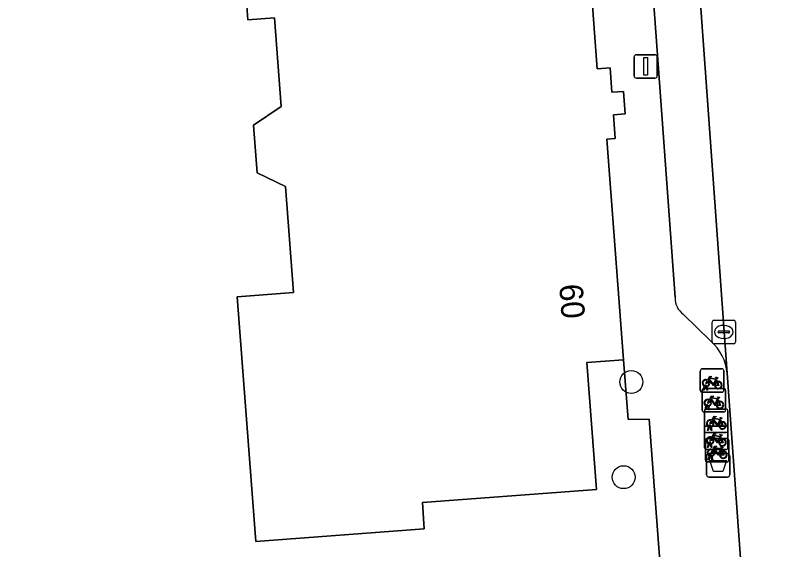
# Model space of a CAD drawing. Extents: x 161087 to 161926, y 382572 to 383873.
# Drawn here: x 161661.33 to 161694.17, y 383371.11 to 383393.9 of the extents above; entities that cross this region are included whole.
import ezdxf

# ---------------------------------------------------------------- set-up
doc = ezdxf.new("R2010")
doc.units = 0
for name, color, linetype in [('IMGEO_Afvalbak', 7, 'Continuous'), ('IMGEO_Boom', 7, 'Continuous'), ('IMGEO_Erf', 7, 'Continuous'), ('IMGEO_Fietsenrek', 7, 'Continuous'), ('IMGEO_Kolk', 7, 'Continuous'), ('IMGEO_Lichtmast', 7, 'Continuous'), ('IMGEO_Pand', 7, 'Continuous'), ('IMGEO_Pand_nummerreeks', 7, 'Continuous'), ('IMGEO_Rijbaan_lokaal_open', 7, 'Continuous'), ('IMGEO_Voetpad_open', 7, 'Continuous')]:
    doc.layers.add(name, color=color, linetype=linetype)

msp = doc.modelspace()

# ---------------------------------------------------------------- linework, layer by layer
at = {"layer": 'IMGEO_Afvalbak'}
for p, q in [((161690.798, 383374.305), (161690.798, 383375.105)), ((161690.798, 383375.105), (161690.798, 383374.305)), ((161690.898, 383375.205), (161691.688, 383375.205)), ((161691.688, 383375.205), (161690.898, 383375.205)), ((161691.788, 383375.105), (161691.788, 383374.305)), ((161691.788, 383374.305), (161691.788, 383375.105)), ((161691.688, 383374.205), (161690.898, 383374.205)), ((161690.898, 383374.205), (161691.688, 383374.205))]:
    msp.add_line(p, q, dxfattribs=at)
msp.add_lwpolyline([(161690.941, 383374.919), (161691.645, 383374.919), (161691.496, 383374.449), (161691.09, 383374.449), (161690.941, 383374.919)], dxfattribs=at)
for centre, start, end in [((161690.898, 383375.105), 90, 180), ((161690.898, 383375.105), 90, 180), ((161691.688, 383375.105), 0, 90), ((161691.688, 383375.105), 360, 90), ((161690.898, 383374.305), 180, 270), ((161690.898, 383374.305), 180, 270), ((161691.688, 383374.305), 270, 0), ((161691.688, 383374.305), 270, 0)]:
    msp.add_arc(centre, 0.1, start, end, dxfattribs=at)
at = {"layer": 'IMGEO_Boom'}
for centre in [(161687.587, 383378.262), (161687.26, 383374.2)]:
    msp.add_circle(centre, 0.489, dxfattribs=at)
at = {"layer": 'IMGEO_Erf'}
msp.add_lwpolyline([(161659.28, 383360.491), (161664.252, 383361.015), (161664.252, 383360.621), (161689.399, 383362.666), (161688.357, 383376.673), (161687.46, 383376.658), (161687.262, 383379.213), (161685.692, 383379.094), (161686.102, 383373.676), (161678.679, 383373.115), (161678.763, 383372.002), (161671.573, 383371.458), (161670.783, 383381.898), (161673.185, 383382.079), (161672.843, 383386.604), (161671.641, 383387.182), (161671.487, 383389.224), (161672.655, 383390.021), (161672.37, 383393.795), (161671.243, 383393.71), (161671.198, 383394.315)], dxfattribs=at)
at = {"layer": 'IMGEO_Fietsenrek'}
for p, q in [((161690.532, 383377.9), (161690.532, 383378.741)), ((161690.532, 383378.741), (161690.532, 383377.9)), ((161690.607, 383378.825), (161691.448, 383378.825)), ((161691.448, 383378.825), (161690.607, 383378.825)), ((161691.532, 383378.75), (161691.532, 383377.909)), ((161691.532, 383377.909), (161691.532, 383378.75)), ((161691.219, 383378.374), (161691.255, 383378.279)), ((161690.659, 383377.909), (161690.698, 383378.069)), ((161690.681, 383377.983), (161691.522, 383377.983)), ((161691.522, 383377.983), (161690.681, 383377.983)), ((161690.728, 383378.057), (161690.693, 383377.909)), ((161690.77, 383378.081), (161690.769, 383378.085)), ((161690.811, 383377.909), (161690.777, 383378.051)), ((161690.801, 383378.092), (161690.802, 383378.085)), ((161690.809, 383378.055), (161690.844, 383377.909)), ((161690.606, 383377.058), (161690.606, 383377.899)), ((161690.606, 383377.899), (161690.606, 383377.058)), ((161691.457, 383377.825), (161690.616, 383377.825)), ((161690.616, 383377.825), (161691.457, 383377.825)), ((161690.693, 383377.909), (161690.659, 383377.909)), ((161690.844, 383377.909), (161690.811, 383377.909)), ((161691.606, 383377.908), (161691.606, 383377.067)), ((161691.606, 383377.067), (161691.606, 383377.908)), ((161691.293, 383377.532), (161691.329, 383377.437)), ((161691.531, 383376.983), (161690.69, 383376.983)), ((161690.69, 383376.983), (161691.531, 383376.983)), ((161690.71, 383376.183), (161690.71, 383377.024)), ((161690.71, 383377.024), (161690.71, 383376.183)), ((161690.733, 383377.067), (161690.772, 383377.227)), ((161690.767, 383377.067), (161690.733, 383377.067)), ((161690.802, 383377.215), (161690.767, 383377.067)), ((161690.785, 383377.108), (161691.626, 383377.108)), ((161691.626, 383377.108), (161690.785, 383377.108)), ((161690.844, 383377.239), (161690.843, 383377.243)), ((161690.885, 383377.067), (161690.851, 383377.209)), ((161690.875, 383377.25), (161690.876, 383377.243)), ((161690.883, 383377.213), (161690.918, 383377.067)), ((161690.918, 383377.067), (161690.885, 383377.067)), ((161691.71, 383377.033), (161691.71, 383376.192)), ((161691.71, 383376.192), (161691.71, 383377.033)), ((161691.397, 383376.657), (161691.433, 383376.562)), ((161690.71, 383375.455), (161690.71, 383376.296)), ((161690.71, 383376.296), (161690.71, 383375.455)), ((161690.785, 383376.38), (161691.626, 383376.38)), ((161691.626, 383376.38), (161690.785, 383376.38)), ((161690.837, 383376.192), (161690.876, 383376.352)), ((161690.906, 383376.34), (161690.871, 383376.192)), ((161690.948, 383376.364), (161690.947, 383376.368)), ((161690.989, 383376.192), (161690.955, 383376.334)), ((161690.979, 383376.375), (161690.98, 383376.368)), ((161690.987, 383376.338), (161691.022, 383376.192)), ((161691.71, 383376.305), (161691.71, 383375.464)), ((161691.71, 383375.464), (161691.71, 383376.305)), ((161691.635, 383376.108), (161690.794, 383376.108)), ((161690.794, 383376.108), (161691.635, 383376.108)), ((161690.871, 383376.192), (161690.837, 383376.192)), ((161691.022, 383376.192), (161690.989, 383376.192)), ((161690.746, 383374.928), (161690.746, 383375.769)), ((161690.746, 383375.769), (161690.746, 383374.928)), ((161690.821, 383375.853), (161691.662, 383375.853)), ((161691.662, 383375.853), (161690.821, 383375.853)), ((161690.837, 383375.464), (161690.876, 383375.624)), ((161690.948, 383375.636), (161690.947, 383375.64)), ((161690.979, 383375.647), (161690.98, 383375.64)), ((161691.397, 383375.929), (161691.433, 383375.834)), ((161691.746, 383375.778), (161691.746, 383374.937)), ((161691.746, 383374.937), (161691.746, 383375.778)), ((161691.635, 383375.38), (161690.794, 383375.38)), ((161690.794, 383375.38), (161691.635, 383375.38)), ((161690.871, 383375.464), (161690.837, 383375.464)), ((161690.906, 383375.612), (161690.871, 383375.464)), ((161690.989, 383375.464), (161690.955, 383375.606)), ((161690.987, 383375.61), (161691.022, 383375.464)), ((161691.022, 383375.464), (161690.989, 383375.464)), ((161691.433, 383375.402), (161691.469, 383375.307)), ((161690.873, 383374.937), (161690.912, 383375.097)), ((161690.942, 383375.085), (161690.907, 383374.937)), ((161690.984, 383375.109), (161690.983, 383375.113)), ((161691.025, 383374.937), (161690.991, 383375.079)), ((161691.015, 383375.12), (161691.016, 383375.113)), ((161691.023, 383375.083), (161691.058, 383374.937)), ((161691.671, 383374.853), (161690.83, 383374.853)), ((161690.83, 383374.853), (161691.671, 383374.853)), ((161690.907, 383374.937), (161690.873, 383374.937)), ((161691.058, 383374.937), (161691.025, 383374.937))]:
    msp.add_line(p, q, dxfattribs=at)
for points in [[(161690.866, 383378.299), (161690.814, 383378.209), (161690.774, 383378.184), (161690.775, 383378.231), (161690.83, 383378.325)], [(161690.845, 383378.351), (161690.94, 383378.515), (161691.026, 383378.501), (161691.028, 383378.492), (161690.972, 383378.481), (161690.945, 383378.436), (161691.201, 383378.395)], [(161691.141, 383378.107), (161691.091, 383378.107), (161690.9, 383378.358), (161690.881, 383378.326)], [(161691.188, 383378.37), (161690.931, 383378.411), (161690.914, 383378.382), (161691.081, 383378.162), (161691.188, 383378.37)], [(161691.236, 383378.272), (161691.206, 383378.349), (161691.097, 383378.131), (161691.14, 383378.131)], [(161691.266, 383378.251), (161691.321, 383378.106), (161691.171, 383378.106)], [(161691.201, 383378.395), (161691.226, 383378.444), (161691.22, 383378.448), (161691.197, 383378.452), (161691.185, 383378.459), (161691.184, 383378.462), (161691.186, 383378.467), (161691.281, 383378.452), (161691.283, 383378.442), (161691.273, 383378.429), (161691.261, 383378.423), (161691.247, 383378.429), (161691.219, 383378.374)], [(161691.17, 383378.131), (161691.29, 383378.13), (161691.246, 383378.244)], [(161690.919, 383377.509), (161691.014, 383377.673), (161691.1, 383377.659), (161691.102, 383377.65), (161691.046, 383377.639), (161691.019, 383377.594), (161691.275, 383377.553)], [(161691.275, 383377.553), (161691.3, 383377.602), (161691.294, 383377.606), (161691.271, 383377.61), (161691.259, 383377.617), (161691.258, 383377.62), (161691.26, 383377.625), (161691.355, 383377.61), (161691.357, 383377.6), (161691.347, 383377.587), (161691.335, 383377.581), (161691.321, 383377.587), (161691.293, 383377.532)], [(161690.94, 383377.457), (161690.888, 383377.367), (161690.848, 383377.342), (161690.849, 383377.389), (161690.904, 383377.483)], [(161691.215, 383377.265), (161691.165, 383377.265), (161690.974, 383377.516), (161690.955, 383377.484)], [(161691.262, 383377.528), (161691.005, 383377.569), (161690.988, 383377.54), (161691.155, 383377.32), (161691.262, 383377.528)], [(161691.31, 383377.43), (161691.28, 383377.507), (161691.171, 383377.289), (161691.214, 383377.289)], [(161691.244, 383377.289), (161691.364, 383377.288), (161691.32, 383377.402)], [(161691.34, 383377.409), (161691.395, 383377.264), (161691.245, 383377.264)], [(161691.044, 383376.582), (161690.992, 383376.492), (161690.952, 383376.467), (161690.953, 383376.514), (161691.008, 383376.608)], [(161691.023, 383376.634), (161691.118, 383376.798), (161691.204, 383376.784), (161691.206, 383376.775), (161691.15, 383376.764), (161691.123, 383376.719), (161691.379, 383376.678)], [(161691.319, 383376.39), (161691.269, 383376.39), (161691.078, 383376.641), (161691.059, 383376.609)], [(161691.366, 383376.653), (161691.109, 383376.694), (161691.092, 383376.665), (161691.259, 383376.445), (161691.366, 383376.653)], [(161691.414, 383376.555), (161691.384, 383376.632), (161691.275, 383376.414), (161691.318, 383376.414)], [(161691.379, 383376.678), (161691.404, 383376.727), (161691.398, 383376.731), (161691.375, 383376.735), (161691.363, 383376.742), (161691.362, 383376.745), (161691.364, 383376.75), (161691.459, 383376.735), (161691.461, 383376.725), (161691.451, 383376.712), (161691.439, 383376.706), (161691.425, 383376.712), (161691.397, 383376.657)], [(161691.348, 383376.414), (161691.468, 383376.413), (161691.424, 383376.527)], [(161691.444, 383376.534), (161691.499, 383376.389), (161691.349, 383376.389)], [(161691.023, 383375.906), (161691.118, 383376.07), (161691.204, 383376.056), (161691.206, 383376.047), (161691.15, 383376.036), (161691.123, 383375.991), (161691.379, 383375.95)], [(161691.366, 383375.925), (161691.109, 383375.966), (161691.092, 383375.937), (161691.259, 383375.717), (161691.366, 383375.925)], [(161691.379, 383375.95), (161691.404, 383375.999), (161691.398, 383376.003), (161691.375, 383376.007), (161691.363, 383376.014), (161691.362, 383376.017), (161691.364, 383376.022), (161691.459, 383376.007), (161691.461, 383375.997), (161691.451, 383375.984), (161691.439, 383375.978), (161691.425, 383375.984), (161691.397, 383375.929)], [(161691.044, 383375.854), (161690.992, 383375.764), (161690.952, 383375.739), (161690.953, 383375.786), (161691.008, 383375.88)], [(161691.319, 383375.662), (161691.269, 383375.662), (161691.078, 383375.913), (161691.059, 383375.881)], [(161691.414, 383375.827), (161691.384, 383375.904), (161691.275, 383375.686), (161691.318, 383375.686)], [(161691.348, 383375.686), (161691.468, 383375.685), (161691.424, 383375.799)], [(161691.444, 383375.806), (161691.499, 383375.661), (161691.349, 383375.661)], [(161691.08, 383375.327), (161691.028, 383375.237), (161690.988, 383375.212), (161690.989, 383375.259), (161691.044, 383375.353)], [(161691.059, 383375.379), (161691.154, 383375.543), (161691.24, 383375.529), (161691.242, 383375.52), (161691.186, 383375.509), (161691.159, 383375.464), (161691.415, 383375.423)], [(161691.355, 383375.135), (161691.305, 383375.135), (161691.114, 383375.386), (161691.095, 383375.354)], [(161691.402, 383375.398), (161691.145, 383375.439), (161691.128, 383375.41), (161691.295, 383375.19), (161691.402, 383375.398)], [(161691.45, 383375.3), (161691.42, 383375.377), (161691.311, 383375.159), (161691.354, 383375.159)], [(161691.415, 383375.423), (161691.44, 383375.472), (161691.434, 383375.476), (161691.411, 383375.48), (161691.399, 383375.487), (161691.398, 383375.49), (161691.4, 383375.495), (161691.495, 383375.48), (161691.497, 383375.47), (161691.487, 383375.457), (161691.475, 383375.451), (161691.461, 383375.457), (161691.433, 383375.402)], [(161691.384, 383375.159), (161691.504, 383375.158), (161691.46, 383375.272)], [(161691.48, 383375.279), (161691.535, 383375.134), (161691.385, 383375.134)]]:
    msp.add_lwpolyline(points, dxfattribs=at)
for centre, radius, start, end in [((161690.61, 383378.747), 0.0779, 92.4484, 184.2845), ((161690.61, 383378.747), 0.0779, 92.4484, 184.2845), ((161691.454, 383378.747), 0.0779, 2.4484, 94.2845), ((161691.454, 383378.747), 0.0779, 2.4484, 94.2845), ((161690.772, 383378.21), 0.159, 62.6766, 242.1369), ((161690.772, 383378.21), 0.129, 63.3192, 238.903), ((161690.772, 383378.21), 0.129, 283.6043, 43.4302), ((161690.772, 383378.21), 0.159, 283.5766, 46.6042), ((161691.299, 383378.126), 0.159, 113.3408, 178.3217), ((161691.299, 383378.126), 0.159, 187.0065, 105.7708), ((161691.299, 383378.126), 0.129, 188.6715, 104.5883), ((161690.684, 383377.905), 0.0779, 92.4484, 184.2845), ((161690.684, 383377.905), 0.0779, 92.4484, 184.2845), ((161690.752, 383378.081), 0.0499, 12.8025, 158.6934), ((161690.772, 383378.21), 0.159, 253.9967, 271.7867), ((161690.752, 383378.081), 0.0174, 12.8025, 163.4502), ((161690.772, 383378.21), 0.129, 253.415, 269.0204), ((161691.299, 383378.126), 0.129, 113.923, 177.9556), ((161691.528, 383377.905), 0.0779, 2.4484, 94.2845), ((161691.528, 383377.905), 0.0779, 2.4484, 94.2845), ((161690.61, 383377.903), 0.0779, 182.4484, 274.2845), ((161690.61, 383377.903), 0.0779, 182.4484, 274.2845), ((161691.454, 383377.903), 0.0779, 272.4484, 4.2845), ((161691.454, 383377.903), 0.0779, 272.4484, 4.2845), ((161690.846, 383377.368), 0.159, 62.6766, 242.1369), ((161690.846, 383377.368), 0.129, 63.3192, 238.903), ((161690.826, 383377.239), 0.0499, 12.8025, 158.6934), ((161690.846, 383377.368), 0.129, 283.6043, 43.4302), ((161690.846, 383377.368), 0.159, 283.5766, 46.6042), ((161691.373, 383377.284), 0.159, 113.3408, 178.3217), ((161691.373, 383377.284), 0.159, 187.0065, 105.7708), ((161691.373, 383377.284), 0.129, 113.923, 177.9556), ((161691.373, 383377.284), 0.129, 188.6715, 104.5883), ((161690.684, 383377.061), 0.0779, 182.4484, 274.2845), ((161690.684, 383377.061), 0.0779, 182.4484, 274.2845), ((161690.788, 383377.03), 0.0779, 92.4484, 184.2845), ((161690.788, 383377.03), 0.0779, 92.4484, 184.2845), ((161690.846, 383377.368), 0.159, 253.9967, 271.7867), ((161690.826, 383377.239), 0.0174, 12.8025, 163.4502), ((161690.846, 383377.368), 0.129, 253.415, 269.0204), ((161691.528, 383377.061), 0.0779, 272.4484, 4.2845), ((161691.528, 383377.061), 0.0779, 272.4484, 4.2845), ((161691.632, 383377.03), 0.0779, 2.4484, 94.2845), ((161691.632, 383377.03), 0.0779, 2.4484, 94.2845), ((161690.95, 383376.493), 0.159, 62.6766, 242.1369), ((161690.95, 383376.493), 0.129, 63.3192, 238.903), ((161690.95, 383376.493), 0.159, 283.5766, 46.6042), ((161690.788, 383376.302), 0.0779, 92.4484, 184.2845), ((161690.788, 383376.302), 0.0779, 92.4484, 184.2845), ((161690.93, 383376.364), 0.0499, 12.8025, 158.6934), ((161690.95, 383376.493), 0.159, 253.9967, 271.7867), ((161690.93, 383376.364), 0.0174, 12.8025, 163.4502), ((161690.95, 383376.493), 0.129, 253.415, 269.0204), ((161690.95, 383376.493), 0.129, 283.6043, 43.4302), ((161691.477, 383376.409), 0.159, 113.3408, 178.3217), ((161691.477, 383376.409), 0.159, 187.0065, 105.7708), ((161691.477, 383376.409), 0.129, 113.923, 177.9556), ((161691.477, 383376.409), 0.129, 188.6715, 104.5883), ((161691.632, 383376.302), 0.0779, 2.4484, 94.2845), ((161691.632, 383376.302), 0.0779, 2.4484, 94.2845), ((161690.788, 383376.186), 0.0779, 182.4484, 274.2845), ((161690.788, 383376.186), 0.0779, 182.4484, 274.2845), ((161691.632, 383376.186), 0.0779, 272.4484, 4.2845), ((161691.632, 383376.186), 0.0779, 272.4484, 4.2845), ((161690.824, 383375.775), 0.0779, 92.4484, 184.2845), ((161690.824, 383375.775), 0.0779, 92.4484, 184.2845), ((161690.95, 383375.765), 0.159, 62.6766, 242.1369), ((161690.95, 383375.765), 0.129, 63.3192, 238.903), ((161690.93, 383375.636), 0.0499, 12.8025, 158.6934), ((161690.93, 383375.636), 0.0174, 12.8025, 163.4502), ((161690.95, 383375.765), 0.129, 253.415, 269.0204), ((161690.95, 383375.765), 0.129, 283.6043, 43.4302), ((161690.95, 383375.765), 0.159, 283.5766, 46.6042), ((161691.477, 383375.681), 0.159, 113.3408, 178.3217), ((161691.477, 383375.681), 0.159, 187.0065, 105.7708), ((161691.477, 383375.681), 0.129, 113.923, 177.9556), ((161691.477, 383375.681), 0.129, 188.6715, 104.5883), ((161691.668, 383375.775), 0.0779, 2.4484, 94.2845), ((161691.668, 383375.775), 0.0779, 2.4484, 94.2845), ((161690.788, 383375.458), 0.0779, 182.4484, 274.2845), ((161690.788, 383375.458), 0.0779, 182.4484, 274.2845), ((161690.986, 383375.238), 0.159, 62.6766, 242.1369), ((161690.986, 383375.238), 0.129, 63.3192, 238.903), ((161690.95, 383375.765), 0.159, 253.9967, 271.7867), ((161690.986, 383375.238), 0.129, 283.6043, 43.4302), ((161690.986, 383375.238), 0.159, 283.5766, 46.6042), ((161691.513, 383375.154), 0.159, 113.3408, 178.3217), ((161691.513, 383375.154), 0.159, 187.0065, 105.7708), ((161691.632, 383375.458), 0.0779, 272.4484, 4.2845), ((161691.632, 383375.458), 0.0779, 272.4484, 4.2845), ((161690.966, 383375.109), 0.0499, 12.8025, 158.6934), ((161690.986, 383375.238), 0.159, 253.9967, 271.7867), ((161690.966, 383375.109), 0.0174, 12.8025, 163.4502), ((161690.986, 383375.238), 0.129, 253.415, 269.0204), ((161691.513, 383375.154), 0.129, 113.923, 177.9556), ((161691.513, 383375.154), 0.129, 188.6715, 104.5883), ((161690.824, 383374.931), 0.0779, 182.4484, 274.2845), ((161690.824, 383374.931), 0.0779, 182.4484, 274.2845), ((161691.668, 383374.931), 0.0779, 272.4484, 4.2845), ((161691.668, 383374.931), 0.0779, 272.4484, 4.2845)]:
    msp.add_arc(centre, radius, start, end, dxfattribs=at)
at = {"layer": 'IMGEO_Kolk'}
for p, q in [((161691.108, 383380.895), (161691.96, 383380.895)), ((161691.033, 383379.969), (161691.033, 383380.821)), ((161691.521, 383380.675), (161691.546, 383380.675)), ((161692.034, 383380.821), (161692.034, 383379.969)), ((161691.292, 383380.389), (161691.292, 383380.401)), ((161691.73, 383380.352), (161691.332, 383380.352)), ((161691.335, 383380.438), (161691.733, 383380.438)), ((161691.776, 383380.401), (161691.776, 383380.389)), ((161691.96, 383379.895), (161691.108, 383379.895)), ((161691.544, 383380.115), (161691.519, 383380.115))]:
    msp.add_line(p, q, dxfattribs=at)
for points in [[(161691.108, 383380.895), (161691.96, 383380.895)], [(161691.033, 383379.969), (161691.033, 383380.821)], [(161692.034, 383380.821), (161692.034, 383379.969)], [(161691.96, 383379.895), (161691.108, 383379.895)]]:
    msp.add_lwpolyline(points, dxfattribs=at)
for centre, radius, start, end in [((161691.11, 383380.819), 0.0765, 91.552, 178.448), ((161691.11, 383380.819), 0.0765, 91.552, 178.448), ((161691.958, 383380.819), 0.0765, 1.552, 88.448), ((161691.958, 383380.819), 0.0765, 1.552, 88.448), ((161691.332, 383380.398), 0.0403, 85.8775, 175.7526), ((161691.329, 383380.388), 0.0366, 178.938, 274.7102), ((161691.733, 383380.395), 0.043, 264.8664, 352.4533), ((161691.737, 383380.4), 0.0386, 1.7309, 96.639), ((161691.11, 383379.971), 0.0765, 181.552, 268.448), ((161691.11, 383379.971), 0.0765, 181.552, 268.448), ((161691.958, 383379.971), 0.0765, 271.552, 358.448), ((161691.958, 383379.971), 0.0765, 271.552, 358.448)]:
    msp.add_arc(centre, radius, start, end, dxfattribs=at)
for centre, major_axis, ratio, start_param, end_param in [((161691.52, 383380.395), (-0.387, 0.002), 0.722429, 4.712389, 7.853982), ((161691.545, 383380.395), (-0.39, 0.002), 0.717154, 1.570796, 4.712389)]:
    msp.add_ellipse(centre, major_axis=major_axis, ratio=ratio, start_param=start_param, end_param=end_param, dxfattribs=at)
at = {"layer": 'IMGEO_Lichtmast'}
for p, q in [((161687.707, 383391.326), (161687.707, 383392.126)), ((161687.707, 383392.126), (161687.707, 383391.326)), ((161687.807, 383392.226), (161688.597, 383392.226)), ((161688.597, 383392.226), (161687.807, 383392.226)), ((161688.697, 383392.126), (161688.697, 383391.326)), ((161688.697, 383391.326), (161688.697, 383392.126)), ((161688.597, 383391.226), (161687.807, 383391.226)), ((161687.807, 383391.226), (161688.597, 383391.226))]:
    msp.add_line(p, q, dxfattribs=at)
msp.add_lwpolyline([(161688.127, 383392.101), (161688.277, 383392.101), (161688.277, 383391.351), (161688.127, 383391.351), (161688.127, 383392.101)], dxfattribs=at)
for centre, start, end in [((161687.807, 383392.126), 90, 180), ((161687.807, 383392.126), 90, 180), ((161688.597, 383392.126), 0, 90), ((161688.597, 383392.126), 360, 90), ((161687.807, 383391.326), 180, 270), ((161687.807, 383391.326), 180, 270), ((161688.597, 383391.326), 270, 0), ((161688.597, 383391.326), 270, 0)]:
    msp.add_arc(centre, 0.1, start, end, dxfattribs=at)
at = {"layer": 'IMGEO_Pand'}
msp.add_lwpolyline([(161671.198, 383394.315), (161671.243, 383393.71), (161672.37, 383393.795), (161672.655, 383390.021), (161671.487, 383389.224), (161671.641, 383387.182), (161672.843, 383386.604), (161673.185, 383382.079), (161670.783, 383381.898), (161671.573, 383371.458), (161678.763, 383372.002), (161678.679, 383373.115), (161686.102, 383373.676), (161685.692, 383379.094), (161687.262, 383379.213), (161686.55, 383388.625), (161686.902, 383388.651), (161686.825, 383389.666), (161687.324, 383389.704), (161687.252, 383390.658), (161686.765, 383390.621), (161686.686, 383391.664), (161686.137, 383391.622), (161685.86, 383395.297)], dxfattribs=at)
at = {"layer": 'IMGEO_Rijbaan_lokaal_open'}
for points in [[(161691.681, 383378.632), (161689.589, 383407.644), (161689.24, 383412.474), (161685.178, 383468.802), (161682.421, 383505.032), (161681.593, 383515.916), (161681.473, 383515.795), (161679.61, 383515.66), (161680.807, 383500), (161683.337, 383466.881)], [(161698.818, 383343.028), (161695.88, 383383.185), (161695.87, 383383.317), (161695.444, 383388.385), (161695.243, 383391.264), (161695.171, 383392.289), (161694.987, 383394.899), (161694.053, 383407.951), (161689.589, 383407.644), (161691.681, 383378.632), (161692.697, 383364.42), (161692.789, 383363.253), (161692.819, 383362.878), (161693.282, 383357.181), (161693.444, 383354.484), (161693.501, 383354.195), (161694.192, 383344.284), (161694.403, 383341.199), (161694.993, 383333.093), (161699.523, 383333.398), (161699.017, 383340.305)], [(161687.609, 383407.255), (161689.453, 383381.864)], [(161689.802, 383381.151), (161690.978, 383380.001)]]:
    msp.add_lwpolyline(points, dxfattribs=at)
for centre, radius, start, end in [((161690.311, 383381.842), 0.858, 178.54, 233.6218), ((161689.625, 383378.441), 2.065, 5.3058, 49.0564)]:
    msp.add_arc(centre, radius, start, end, dxfattribs=at)
at = {"layer": 'IMGEO_Voetpad_open'}
for points in [[(161689.453, 383381.864), (161687.609, 383407.255)], [(161685.86, 383395.297), (161686.137, 383391.622), (161686.686, 383391.664), (161686.765, 383390.621), (161687.252, 383390.658), (161687.324, 383389.704), (161686.825, 383389.666), (161686.902, 383388.651), (161686.55, 383388.625), (161687.262, 383379.213), (161687.46, 383376.658), (161688.357, 383376.673), (161689.399, 383362.666), (161692.291, 383363.213), (161692.789, 383363.253), (161692.697, 383364.42), (161691.681, 383378.632)], [(161690.978, 383380.001), (161689.802, 383381.151)]]:
    msp.add_lwpolyline(points, dxfattribs=at)
for centre, radius, start, end in [((161690.311, 383381.842), 0.858, 178.54, 233.6218), ((161689.625, 383378.441), 2.065, 5.3058, 49.0564)]:
    msp.add_arc(centre, radius, start, end, dxfattribs=at)

# ---------------------------------------------------------------- texts
at = {"layer": 'IMGEO_Pand_nummerreeks'}
msp.add_text('60', height=1, rotation=274.3256, dxfattribs=at).set_placement((161684.513, 383382.411))

doc.saveas('drawing.dxf')
